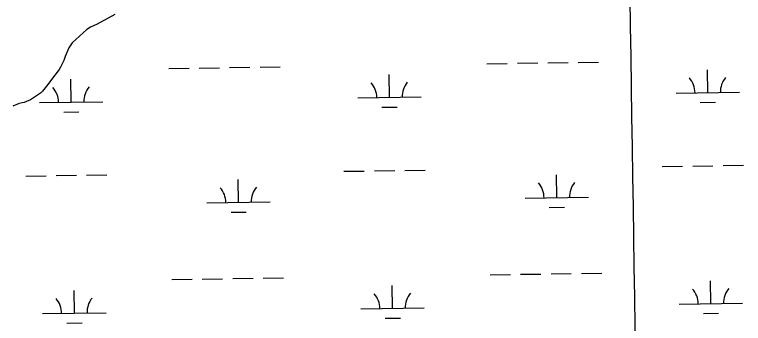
# Model space of a CAD drawing. Extents: x 3807117 to 3845308, y 337856 to 363736.
# Drawn here: x 3836900 to 3838049, y 344394 to 344881 of the extents above; entities that cross this region are included whole.
import ezdxf

# ---------------------------------------------------------------- set-up
doc = ezdxf.new("R2010")
doc.units = 0
for name, color, linetype in [('V-GRID-MAJR', 7, 'Continuous'), ('V-SITE-VEGE', 7, 'Continuous'), ('V-WETL-SWMP', 7, 'Continuous')]:
    doc.layers.add(name, color=color, linetype=linetype)

msp = doc.modelspace()

# ---------------------------------------------------------------- linework, layer by layer
at = {"layer": 'V-GRID-MAJR'}
msp.add_spline([(3837889.566, 343678.793), (3837797.038, 349736.957), (3837704.481, 355797.04600000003), (3837611.924, 361857.135), (3837611.895, 361859.06200000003)], degree=3, dxfattribs=at)
at = {"layer": 'V-SITE-VEGE'}
for p, q in [((3837058.129, 344880.995), (3837030.498, 344865.744)), ((3837030.498, 344865.74400000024), (3837019.904, 344861.11700000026)), ((3837013.917, 344857.423), (3836990.904, 344836.64600000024)), ((3837019.904, 344861.117), (3837013.917, 344857.4229999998)), ((3836990.904, 344836.646), (3836985.845, 344828.80200000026)), ((3836985.845, 344828.80200000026), (3836979.875, 344814.966)), ((3836977.582, 344808.51), (3836972.5270000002, 344798.36200000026)), ((3836979.875, 344814.966), (3836977.582, 344808.51)), ((3836972.5270000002, 344798.36200000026), (3836970.688, 344794.21100000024)), ((3836970.688, 344794.21100000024), (3836958.269, 344778.52100000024)), ((3836958.269, 344778.52100000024), (3836952.752, 344770.678)), ((3836952.752, 344770.678), (3836944.009, 344760.52400000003)), ((3836940.787, 344757.294), (3836925.132, 344746.669)), ((3836944.009, 344760.52400000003), (3836940.787, 344757.294)), ((3836907.626, 344740.65000000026), (3836897.495, 344736.48400000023)), ((3836912.234, 344742.03800000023), (3836907.626, 344740.65000000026)), ((3836915.46, 344742.505), (3836912.234, 344742.03799999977)), ((3836919.144, 344743.89600000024), (3836915.46, 344742.50500000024)), ((3836925.132, 344746.669), (3836919.144, 344743.896))]:
    msp.add_line(p, q, dxfattribs=at)
at = {"layer": 'V-WETL-SWMP'}
for p, q in [((3837143.211680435, 344796.0052517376), (3837175.2080883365, 344796.4846283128)), ((3837191.2062922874, 344796.72431660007), (3837223.202700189, 344797.2036931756)), ((3837239.20090414, 344797.4433814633), (3837271.197312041, 344797.9227580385)), ((3837287.195515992, 344798.16244632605), (3837319.191923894, 344798.64182290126)), ((3837645.063339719, 344803.52409355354), (3837677.0597476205, 344804.0034701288)), ((3837693.0579515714, 344804.24315841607), (3837725.054359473, 344804.7225349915)), ((3837741.0525634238, 344804.96222327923), (3837773.048971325, 344805.4415998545)), ((3837789.047175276, 344805.681288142), (3837821.0435831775, 344806.1606647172)), ((3837491.2488398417, 344750.47192290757), (3837490.709537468, 344786.467880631)), ((3837993.1004991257, 344757.99076472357), (3837992.561196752, 344793.9867224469)), ((3836989.3971805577, 344742.95308109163), (3836988.8578781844, 344778.94903881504)), ((3837441.254452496, 344749.7228970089), (3837541.243227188, 344751.22094880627)), ((3837943.1061117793, 344757.2417388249), (3838043.094886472, 344758.73979062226)), ((3836939.4027932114, 344742.20405519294), (3837039.3915679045, 344743.7021069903)), ((3837981.333012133, 344742.3817311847), (3838005.3303180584, 344742.7412636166)), ((3836977.629693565, 344727.34404755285), (3837001.626999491, 344727.70357998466)), ((3837479.481352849, 344734.8628893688), (3837503.4786587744, 344735.2224218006)), ((3837467.572935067, 344634.6722592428), (3837499.569342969, 344635.1516358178)), ((3837515.56754692, 344635.3913241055), (3837547.563954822, 344635.8707006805)), ((3837921.429982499, 344641.4720361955), (3837953.426390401, 344641.9514127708)), ((3837969.4245943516, 344642.19110105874), (3838001.421002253, 344642.6704776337)), ((3838017.4192062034, 344642.91016592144), (3838049.4156141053, 344643.3895424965)), ((3836917.726663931, 344626.43435256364), (3836949.723071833, 344626.91372913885)), ((3836965.7212757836, 344627.15341742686), (3836997.7176836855, 344627.63279400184)), ((3837013.7158876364, 344627.87248228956), (3837045.712295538, 344628.35185886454)), ((3837419.5783232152, 344633.9531943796), (3837451.574731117, 344634.4325709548)), ((3837755.0802862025, 344592.54454435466), (3837754.5409838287, 344628.5405020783)), ((3837253.228626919, 344585.0257025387), (3837252.689324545, 344621.02166026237)), ((3837705.085898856, 344591.79551845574), (3837805.074673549, 344593.2935702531)), ((3837203.2342395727, 344584.2766766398), (3837303.2230142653, 344585.7747284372)), ((3837743.3127992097, 344576.9355108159), (3837767.3101051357, 344577.29504324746)), ((3837241.461139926, 344569.41666899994), (3837265.458445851, 344569.7762014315)), ((3837148.1953586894, 344463.36760630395), (3837180.191766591, 344463.84698287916)), ((3837196.1899705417, 344464.0866711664), (3837228.1863784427, 344464.5660477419)), ((3837244.1845823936, 344464.80573602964), (3837276.1809902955, 344465.28511260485)), ((3837292.1791942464, 344465.52480089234), (3837324.1756021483, 344466.0041774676)), ((3837650.047017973, 344470.8864481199), (3837682.043425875, 344471.3658246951)), ((3837698.0416298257, 344471.60551298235), (3837730.038037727, 344472.08488955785)), ((3837746.036241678, 344472.3245778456), (3837778.032649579, 344472.8039544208)), ((3837794.03085353, 344473.04364270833), (3837826.027261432, 344473.52301928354)), ((3837496.232518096, 344417.8342774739), (3837495.693215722, 344453.8302351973)), ((3837998.0841773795, 344425.3531192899), (3837997.5448750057, 344461.34907701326)), ((3836994.380858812, 344410.315435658), (3836993.8415564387, 344446.3113933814)), ((3837446.2381307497, 344417.0852515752), (3837546.2269054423, 344418.5833033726)), ((3837948.0897900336, 344424.6040933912), (3838048.078564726, 344426.1021451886)), ((3836944.3864714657, 344409.5664097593), (3837044.375246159, 344411.06446155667)), ((3837986.3166903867, 344409.74408575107), (3838010.3139963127, 344410.1036181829)), ((3836982.6133718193, 344394.7064021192), (3837006.6106777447, 344395.065934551)), ((3837484.465031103, 344402.2252439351), (3837508.4623370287, 344402.58477636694))]:
    msp.add_line(p, q, dxfattribs=at)
for centre, radius, start, end in [((3837436.004992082, 344750.11910498), 35.246287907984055, 0.08653255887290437, 41.63019089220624), ((3837546.4784619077, 344751.7742405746), 35.24628790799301, 140.08652950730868, 181.630187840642), ((3837937.8566513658, 344757.63794679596), 35.246287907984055, 0.08653255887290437, 41.63019089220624), ((3838048.330121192, 344759.29308239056), 35.24628790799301, 140.08652950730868, 181.630187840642), ((3836934.1533327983, 344742.60026316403), 35.246287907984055, 0.08653255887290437, 41.63019089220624), ((3837044.6268026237, 344744.2553987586), 35.24628790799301, 140.08652950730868, 181.630187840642), ((3837699.836438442, 344592.1917264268), 35.246287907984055, 0.08653255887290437, 41.63019089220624), ((3837810.3099082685, 344593.8468620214), 35.24628790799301, 140.08652950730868, 181.630187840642), ((3837197.9847791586, 344584.6728846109), 35.246287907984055, 0.08653255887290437, 41.63019089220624), ((3837308.4582489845, 344586.3280202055), 35.24628790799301, 140.08652950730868, 181.630187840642), ((3837440.9886703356, 344417.4814595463), 35.246287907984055, 0.08653255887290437, 41.63019089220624), ((3837551.462140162, 344419.13659514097), 35.24628790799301, 140.08652950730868, 181.630187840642), ((3837942.84032962, 344425.0003013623), 35.246287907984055, 0.08653255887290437, 41.63019089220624), ((3838053.313799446, 344426.6554369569), 35.24628790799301, 140.08652950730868, 181.630187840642), ((3836939.137011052, 344409.9626177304), 35.246287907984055, 0.08653255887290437, 41.63019089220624), ((3837049.610480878, 344411.617753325), 35.24628790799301, 140.08652950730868, 181.630187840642)]:
    msp.add_arc(centre, radius, start, end, dxfattribs=at)

doc.saveas('drawing.dxf')
